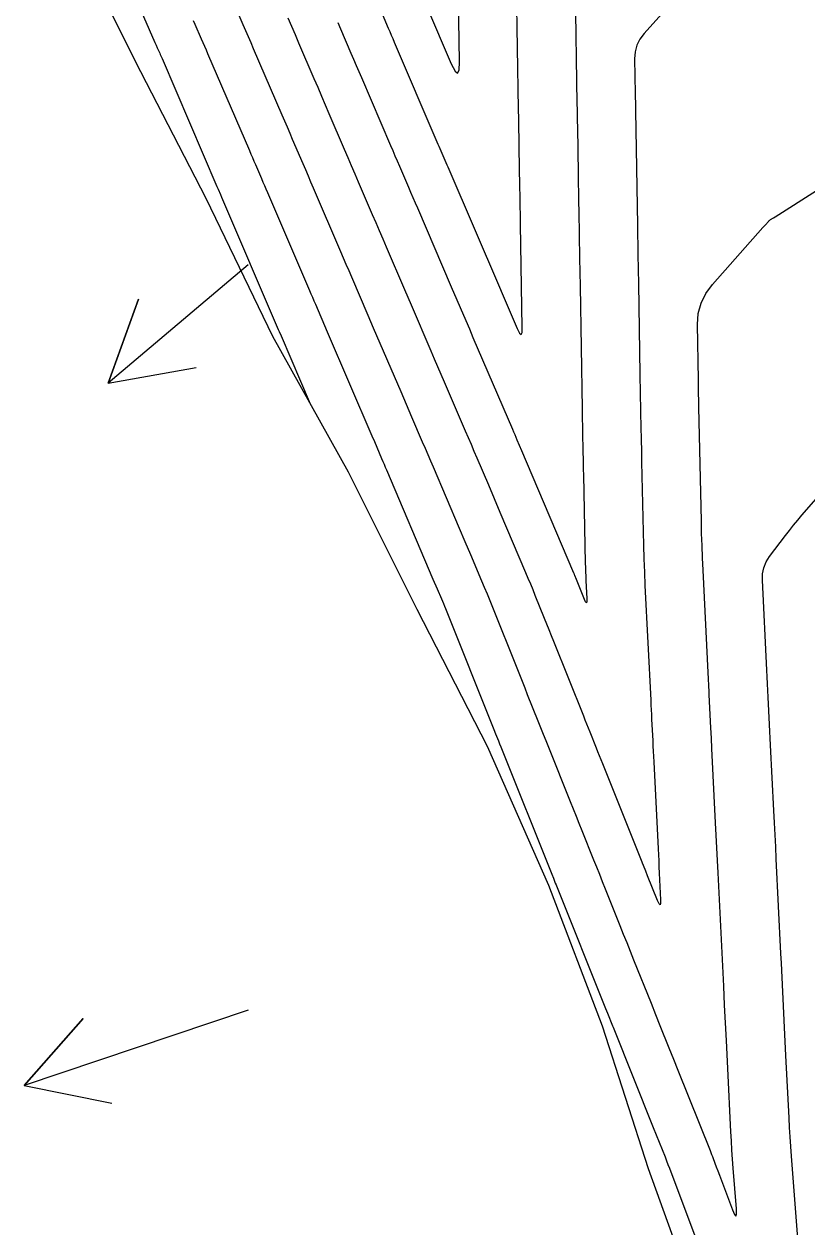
# Model space of a CAD drawing. Extents: x 954385 to 988206, y 1868364 to 1924553.
# Drawn here: x 958042.1 to 958094.6, y 1918454.4 to 1918535.1 of the extents above; entities that cross this region are included whole.
import ezdxf

# ---------------------------------------------------------------- set-up
doc = ezdxf.new("R2010")
doc.units = 0
for name, color, linetype in [('24', 7, 'Continuous'), ('26', 7, 'Continuous'), ('6', 7, 'Continuous'), ('7', 7, 'Continuous')]:
    doc.layers.add(name, color=color, linetype=linetype)

msp = doc.modelspace()

# ---------------------------------------------------------------- linework, layer by layer
at = {"layer": '24'}
msp.add_lwpolyline([(958113.498, 1918341.929), (958110.286, 1918351.456), (958106.705, 1918360.902), (958102.769, 1918370.267), (958099.464, 1918379.774), (958095.89, 1918389.221), (958092.795, 1918398.775), (958090.26, 1918408.455), (958091.273, 1918418.931), (958094.733, 1918428.798), (958093.908, 1918429.771), (958091.217, 1918439.416), (958087.397, 1918448.807), (958083.992, 1918458.292), (958080.908, 1918467.848), (958077.303, 1918477.288), (958073.182, 1918486.612), (958068.468, 1918495.803), (958063.853, 1918505.016), (958058.784, 1918514.127), (958054.308, 1918523.371), (958049.573, 1918532.557), (958045.001, 1918541.78)], dxfattribs=at)
at = {"layer": '26'}
for points in [[(958057.131, 1918518.928), (958047.748, 1918510.978), (958049.774, 1918516.626), (958047.748, 1918510.978), (958053.652, 1918512.049)], [(958057.131, 1918468.928), (958042.106, 1918463.877), (958046.075, 1918468.376), (958042.106, 1918463.877), (958047.987, 1918462.689)]]:
    msp.add_lwpolyline(points, dxfattribs=at)
at = {"layer": '6'}
msp.add_lwpolyline([(958085.85, 1918536.894), (958083.682, 1918534.448), (958083.4, 1918534.069), (958083.202, 1918533.66), (958083.086, 1918533.22), (958083.053, 1918532.749), (958083.093, 1918530.417), (958083.098, 1918530.125), (958083.103, 1918529.834), (958083.108, 1918529.542), (958083.113, 1918529.251), (958083.24, 1918521.592), (958083.273, 1918519.622), (958083.305, 1918517.653), (958083.406, 1918511.591), (958083.413, 1918511.156), (958083.421, 1918510.72), (958083.435, 1918509.848), (958083.439, 1918509.63), (958083.443, 1918509.412), (958083.447, 1918509.194), (958083.452, 1918508.976), (958083.49, 1918507.191), (958083.505, 1918506.45), (958083.521, 1918505.71), (958083.621, 1918501.021), (958083.643, 1918500.116), (958083.672, 1918499.212), (958083.707, 1918498.308), (958083.748, 1918497.404), (958084.129, 1918489.712), (958084.145, 1918489.394), (958084.16, 1918489.076), (958084.176, 1918488.758), (958084.192, 1918488.44), (958084.264, 1918486.988), (958084.282, 1918486.64), (958084.299, 1918486.292), (958084.316, 1918485.944), (958084.334, 1918485.596), (958084.625, 1918479.756), (958084.646, 1918479.348), (958084.666, 1918478.94), (958084.686, 1918478.532), (958084.706, 1918478.124), (958084.795, 1918476.325), (958084.794, 1918476.078), (958084.759, 1918475.988), (958084.689, 1918476.055), (958084.586, 1918476.279), (958083.921, 1918477.938), (958083.798, 1918478.245), (958083.645, 1918478.627), (958083.584, 1918478.78), (958083.553, 1918478.857), (958080.916, 1918485.447), (958080.809, 1918485.713), (958080.703, 1918485.979), (958080.596, 1918486.245), (958080.49, 1918486.512), (958080.064, 1918487.576), (958079.957, 1918487.842), (958079.851, 1918488.108), (958079.744, 1918488.375), (958079.638, 1918488.641), (958077.626, 1918493.663), (958077.472, 1918494.048), (958077.318, 1918494.433), (958077.164, 1918494.818), (958077.009, 1918495.202), (958076.393, 1918496.742), (958076.238, 1918497.126), (958076.081, 1918497.51), (958075.921, 1918497.893), (958075.76, 1918498.275), (958074.042, 1918502.313), (958073.655, 1918503.224), (958073.267, 1918504.135), (958072.492, 1918505.957), (958072.298, 1918506.412), (958072.104, 1918506.867), (958071.909, 1918507.322), (958071.714, 1918507.777), (958070.303, 1918511.064), (958070.081, 1918511.579), (958069.86, 1918512.094), (958069.639, 1918512.609), (958069.417, 1918513.125), (958068.09, 1918516.216), (958067.647, 1918517.246), (958066.419, 1918520.106), (958066.184, 1918520.651), (958065.95, 1918521.197), (958065.716, 1918521.743), (958065.481, 1918522.288), (958064.544, 1918524.471), (958064.31, 1918525.017), (958064.075, 1918525.563), (958063.841, 1918526.109), (958063.607, 1918526.655), (958062.573, 1918529.063), (958062.323, 1918529.646), (958062.073, 1918530.23), (958061.822, 1918530.813), (958061.572, 1918531.396), (958060.541, 1918533.796), (958060.301, 1918534.353), (958060.06, 1918534.911), (958059.819, 1918535.468)], dxfattribs=at)
at = {"layer": '7'}
for points in [[(958047.304, 1918542.063), (958050.885, 1918533.846), (958050.964, 1918533.664), (958051.043, 1918533.483), (958051.201, 1918533.121), (958051.24, 1918533.031), (958051.279, 1918532.94), (958051.319, 1918532.849), (958051.358, 1918532.759), (958055.042, 1918524.181), (958055.117, 1918524.005), (958055.269, 1918523.651), (958055.345, 1918523.475), (958059.157, 1918514.595), (958059.218, 1918514.455), (958059.338, 1918514.174), (958061.304, 1918509.597)], [(958079.057, 1918537.393), (958079.187, 1918529.736), (958079.194, 1918529.347), (958079.2, 1918528.958), (958079.207, 1918528.568), (958079.213, 1918528.179), (958079.266, 1918525.026), (958079.276, 1918524.398), (958079.286, 1918523.77), (958079.297, 1918523.142), (958079.307, 1918522.514), (958079.359, 1918519.374), (958079.391, 1918517.49), (958079.527, 1918509.277), (958079.534, 1918508.906), (958079.54, 1918508.536), (958079.548, 1918508.166), (958079.555, 1918507.796), (958079.587, 1918506.315), (958079.594, 1918505.944), (958079.602, 1918505.574), (958079.61, 1918505.204), (958079.618, 1918504.834), (958079.744, 1918498.914), (958079.751, 1918498.625), (958079.76, 1918498.336), (958079.772, 1918498.047), (958079.785, 1918497.758), (958079.846, 1918496.52), (958079.845, 1918496.332), (958079.819, 1918496.263), (958079.765, 1918496.314), (958079.686, 1918496.485), (958079.148, 1918497.828), (958079.042, 1918498.093), (958079.027, 1918498.131), (958079.012, 1918498.168), (958078.996, 1918498.206), (958078.98, 1918498.243), (958075.802, 1918505.714), (958075.494, 1918506.438), (958075.186, 1918507.162), (958075.109, 1918507.343), (958075.032, 1918507.524), (958074.954, 1918507.705), (958074.877, 1918507.886), (958072.234, 1918514.038), (958071.991, 1918514.605), (958071.747, 1918515.172), (958070.773, 1918517.439), (958068.505, 1918522.721), (958068.354, 1918523.071), (958068.204, 1918523.421), (958068.054, 1918523.771), (958067.904, 1918524.121), (958067.303, 1918525.52), (958067.153, 1918525.87), (958067.002, 1918526.22), (958066.852, 1918526.57), (958066.702, 1918526.92), (958064.752, 1918531.464), (958064.576, 1918531.875), (958064.399, 1918532.285), (958064.223, 1918532.695), (958064.047, 1918533.106), (958063.342, 1918534.747), (958063.165, 1918535.158)], [(958066.119, 1918535.754), (958066.524, 1918534.812), (958066.625, 1918534.576), (958066.726, 1918534.34), (958066.828, 1918534.105), (958066.929, 1918533.869), (958069.797, 1918527.185), (958069.863, 1918527.031), (958069.929, 1918526.877), (958069.995, 1918526.723), (958070.062, 1918526.569), (958070.326, 1918525.953), (958070.392, 1918525.799), (958070.458, 1918525.645), (958070.524, 1918525.491), (958070.591, 1918525.337), (958073.989, 1918517.426), (958074.166, 1918517.013), (958075.181, 1918514.649), (958075.335, 1918514.345), (958075.443, 1918514.256), (958075.504, 1918514.382), (958075.52, 1918514.722), (958075.404, 1918521.638), (958075.394, 1918522.266), (958075.383, 1918522.894), (958075.373, 1918523.522), (958075.363, 1918524.15), (958075.319, 1918526.785), (958075.308, 1918527.433), (958075.297, 1918528.082), (958075.286, 1918528.73), (958075.275, 1918529.378), (958075.135, 1918537.623)], [(958056.085, 1918536.661), (958056.785, 1918535.056), (958056.959, 1918534.655), (958057.133, 1918534.254), (958057.307, 1918533.852), (958057.48, 1918533.45), (958059.395, 1918528.991), (958059.57, 1918528.583), (958059.746, 1918528.174), (958059.921, 1918527.766), (958060.096, 1918527.357), (958060.798, 1918525.723), (958060.973, 1918525.315), (958061.148, 1918524.906), (958061.324, 1918524.498), (958061.499, 1918524.089), (958063.329, 1918519.827), (958063.513, 1918519.4), (958063.696, 1918518.973), (958063.879, 1918518.546), (958064.062, 1918518.119), (958065.162, 1918515.559), (958065.529, 1918514.705), (958067.367, 1918510.426), (958067.548, 1918510.005), (958067.729, 1918509.583), (958067.91, 1918509.162), (958068.091, 1918508.74), (958068.815, 1918507.054), (958068.996, 1918506.632), (958069.177, 1918506.21), (958069.357, 1918505.789), (958069.537, 1918505.366), (958071.287, 1918501.251), (958071.661, 1918500.372), (958072.035, 1918499.493), (958072.783, 1918497.734), (958072.969, 1918497.294), (958073.153, 1918496.853), (958073.334, 1918496.411), (958073.513, 1918495.968), (958075.147, 1918491.887), (958075.325, 1918491.443), (958075.502, 1918491), (958075.68, 1918490.556), (958075.857, 1918490.113), (958076.568, 1918488.339), (958076.746, 1918487.895), (958076.923, 1918487.452), (958077.101, 1918487.008), (958077.278, 1918486.564), (958078.736, 1918482.923), (958078.931, 1918482.436), (958079.126, 1918481.948), (958079.321, 1918481.46), (958079.516, 1918480.973), (958080.297, 1918479.022), (958080.492, 1918478.535), (958080.687, 1918478.047), (958080.882, 1918477.56), (958081.077, 1918477.072), (958082.065, 1918474.606), (958082.295, 1918474.032), (958082.525, 1918473.459), (958082.754, 1918472.885), (958082.984, 1918472.311), (958084.153, 1918469.393), (958084.453, 1918468.644), (958084.753, 1918467.894), (958085.354, 1918466.395), (958085.654, 1918465.646), (958085.954, 1918464.896), (958088.11, 1918459.513), (958088.164, 1918459.377), (958088.218, 1918459.239), (958088.271, 1918459.102), (958088.323, 1918458.964), (958088.531, 1918458.413), (958088.635, 1918458.138), (958088.739, 1918457.862), (958089.618, 1918455.534), (958089.756, 1918455.212), (958089.845, 1918455.114), (958089.885, 1918455.24), (958089.874, 1918455.591), (958089.665, 1918458.324), (958089.62, 1918458.934), (958089.58, 1918459.544), (958089.543, 1918460.154), (958089.511, 1918460.765), (958089.301, 1918465.015), (958089.278, 1918465.481), (958089.255, 1918465.948), (958089.231, 1918466.414), (958089.208, 1918466.881), (958089.091, 1918469.253), (958089.028, 1918470.535), (958088.652, 1918478.136), (958088.61, 1918478.976), (958088.568, 1918479.816), (958088.527, 1918480.656), (958088.485, 1918481.495), (958088.237, 1918486.472), (958088.202, 1918487.168), (958088.167, 1918487.864), (958088.08, 1918489.627), (958088.071, 1918489.789), (958088.063, 1918489.952), (958088.055, 1918490.114), (958088.047, 1918490.276), (958087.983, 1918491.576), (958087.643, 1918498.453), (958087.605, 1918499.27), (958087.574, 1918500.088), (958087.548, 1918500.906), (958087.527, 1918501.724), (958087.365, 1918509.375), (958087.356, 1918509.831), (958087.347, 1918510.288), (958087.338, 1918510.745), (958087.331, 1918511.202), (958087.269, 1918514.913), (958087.321, 1918515.659), (958087.505, 1918516.357), (958087.82, 1918517.006), (958088.267, 1918517.607), (958091.659, 1918521.427), (958091.831, 1918521.621), (958092.027, 1918521.842), (958092.059, 1918521.875), (958092.093, 1918521.906), (958092.128, 1918521.934), (958092.166, 1918521.96), (958092.36, 1918522.083), (958092.477, 1918522.157), (958097.779, 1918525.513)], [(958069.105, 1918536.274), (958070.76, 1918532.419), (958071.007, 1918531.929), (958071.18, 1918531.785), (958071.279, 1918531.988), (958071.304, 1918532.536), (958071.232, 1918536.747)], [(958053.457, 1918535.318), (958053.564, 1918535.072), (958053.993, 1918534.089), (958054.1, 1918533.843), (958054.206, 1918533.597), (958054.313, 1918533.351), (958054.419, 1918533.104), (958057.218, 1918526.586), (958057.319, 1918526.353), (958057.419, 1918526.119), (958057.519, 1918525.885), (958057.62, 1918525.652), (958058.021, 1918524.717), (958058.121, 1918524.483), (958058.221, 1918524.249), (958058.322, 1918524.016), (958058.422, 1918523.782), (958061.243, 1918517.211), (958061.342, 1918516.98), (958061.442, 1918516.749), (958061.541, 1918516.518), (958061.64, 1918516.287), (958062.434, 1918514.44), (958065.435, 1918507.452), (958065.598, 1918507.072), (958065.761, 1918506.693), (958066.087, 1918505.934), (958066.169, 1918505.744), (958066.25, 1918505.554), (958066.331, 1918505.364), (958066.412, 1918505.174), (958069.528, 1918497.85), (958069.809, 1918497.189), (958070.09, 1918496.529), (958070.159, 1918496.363), (958070.228, 1918496.198), (958070.296, 1918496.031), (958070.364, 1918495.865), (958073.609, 1918487.759), (958073.725, 1918487.47), (958073.919, 1918486.988), (958073.996, 1918486.795), (958074.073, 1918486.602), (958077.496, 1918478.048), (958077.602, 1918477.785), (958077.733, 1918477.456), (958077.786, 1918477.325), (958077.812, 1918477.259), (958081.106, 1918469.035), (958081.232, 1918468.721), (958081.568, 1918467.882), (958081.61, 1918467.777), (958084.306, 1918461.045), (958084.503, 1918460.553), (958084.7, 1918460.061), (958085.095, 1918459.076), (958085.193, 1918458.829), (958085.289, 1918458.583), (958085.385, 1918458.335), (958085.479, 1918458.087), (958087.547, 1918452.608)], [(958094.151, 1918451.576), (958093.573, 1918459.132), (958093.526, 1918459.776), (958093.483, 1918460.42), (958093.445, 1918461.064), (958093.411, 1918461.709), (958093.204, 1918465.891), (958093.158, 1918466.824), (958093.111, 1918467.757), (958092.897, 1918472.083), (958092.865, 1918472.738), (958092.552, 1918479.072), (958092.512, 1918479.882), (958092.472, 1918480.692), (958092.431, 1918481.502), (958092.391, 1918482.312), (958092.172, 1918486.714), (958092.103, 1918488.085), (958092.012, 1918489.913), (958091.989, 1918490.37), (958091.967, 1918490.827), (958091.944, 1918491.284), (958091.921, 1918491.741), (958091.623, 1918497.773), (958091.637, 1918498.201), (958091.723, 1918498.608), (958091.88, 1918498.993), (958092.109, 1918499.355), (958093.169, 1918500.762), (958093.437, 1918501.111), (958093.711, 1918501.455), (958093.991, 1918501.795), (958094.276, 1918502.129), (958095.882, 1918503.975)]]:
    msp.add_lwpolyline(points, dxfattribs=at)

doc.saveas('drawing.dxf')
